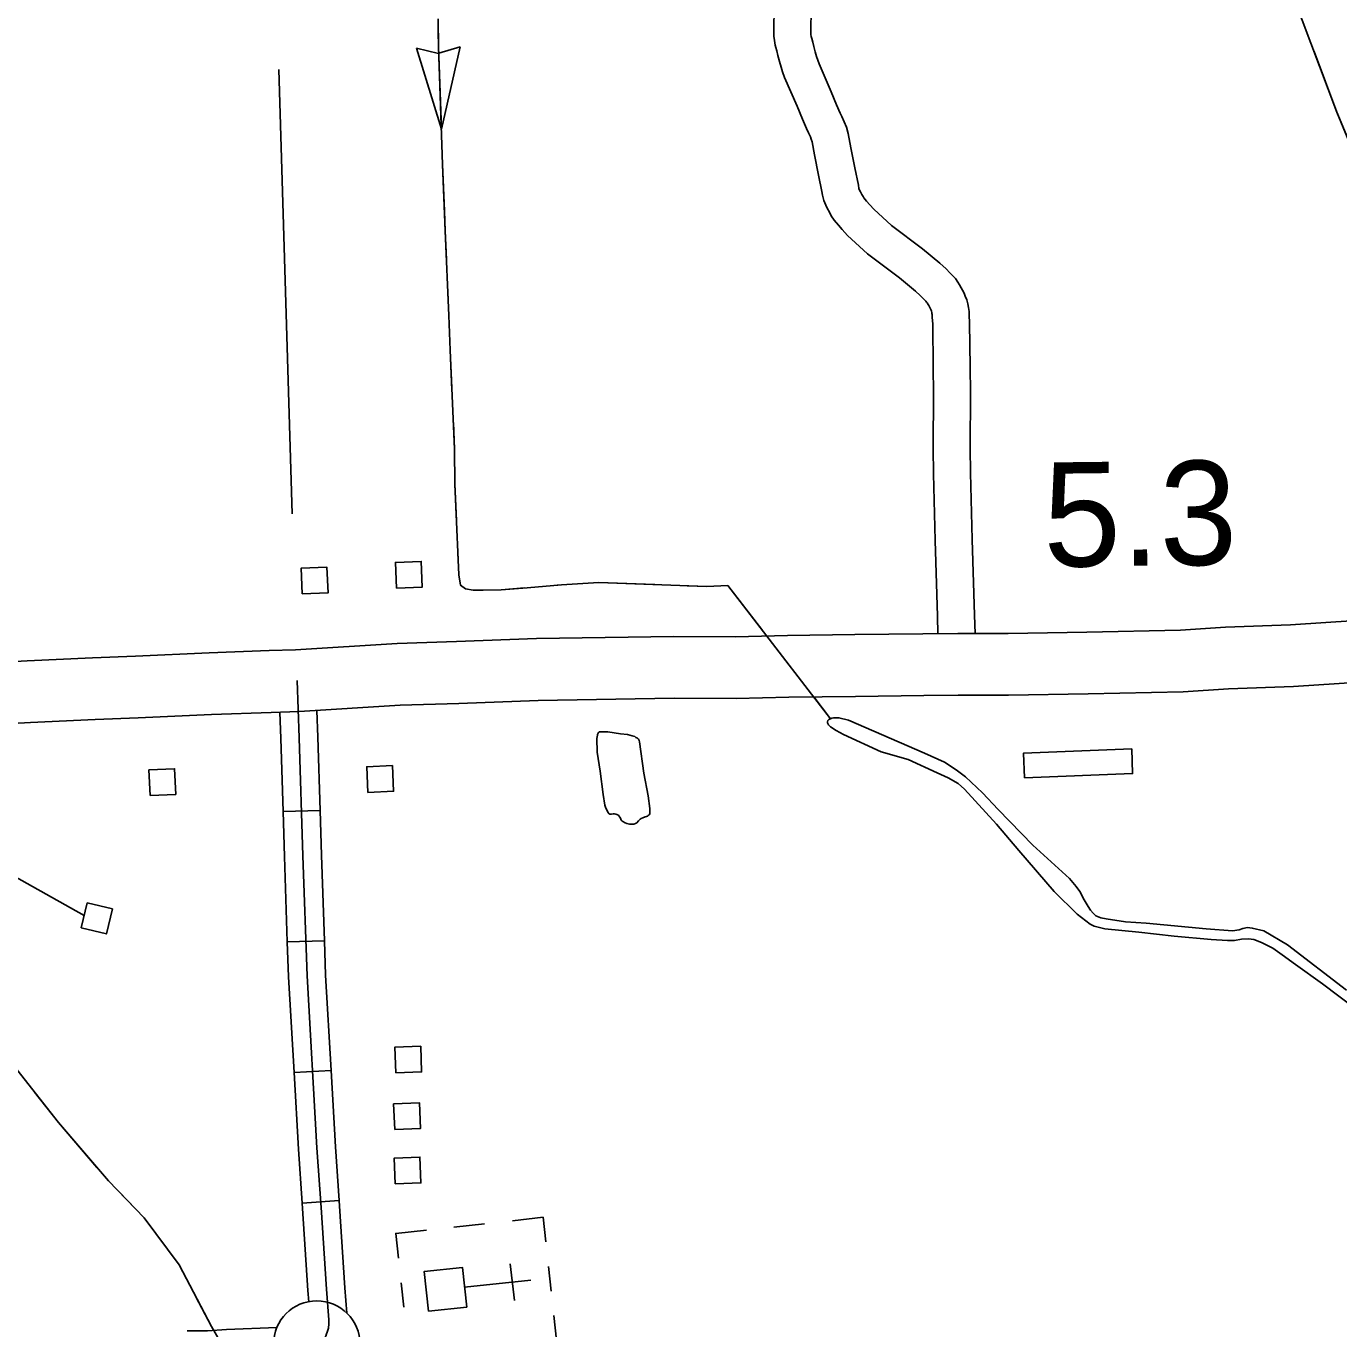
# Model space of a CAD drawing. Extents: x 1084508 to 1142749, y 1057638 to 1093403.
# Drawn here: x 1112766 to 1114434, y 1064991 to 1066646 of the extents above; entities that cross this region are included whole.
import ezdxf

# ---------------------------------------------------------------- set-up
doc = ezdxf.new("R2010")
doc.units = 0
for name, color, linetype in [('Level 10', 7, 'Continuous'), ('Level 24', 7, 'Continuous'), ('Level 32', 7, 'Continuous'), ('Level 35', 7, 'Continuous'), ('Level 43', 7, 'Continuous'), ('Level 46', 7, 'Continuous'), ('Level 48', 7, 'Continuous'), ('Level 5', 7, 'Continuous'), ('Level 56', 7, 'Continuous'), ('Level 57', 7, 'Continuous')]:
    doc.layers.add(name, color=color, linetype=linetype)

msp = doc.modelspace()

# ---------------------------------------------------------------- linework, layer by layer
at = {"layer": 'Level 10'}
for points in [[(1114779.8, 1065907.6), (1114640.2, 1065899.3), (1114456.1, 1065890.7), (1114372.5, 1065885.4), (1114289.9, 1065882.4), (1114232.9, 1065878.7), (1114113.9, 1065876.1), (1114013.7, 1065874.4), (1113949.7, 1065874.4)], [(1113949.7, 1065874.4), (1113905.6, 1065873.9), (1113819, 1065872.9), (1113733.5, 1065871.9), (1113667.4, 1065870.2), (1113589, 1065870.6), (1113414.6, 1065867.8), (1113312.8, 1065864), (1113237.5, 1065861.5), (1113108, 1065853.7)], [(1113108, 1065853.7), (1113074.6, 1065852.6), (1112998.4, 1065849.8), (1112905, 1065845.6), (1112850.3, 1065843.5), (1112767.2, 1065839.8), (1112712.3, 1065836.6)], [(1113950.1, 1065795.9), (1114014.4, 1065795.9), (1114115.4, 1065797.6), (1114236.2, 1065800.3), (1114293.8, 1065804), (1114376.4, 1065807), (1114460.5, 1065812.3), (1114644.4, 1065821), (1114782.7, 1065829.1)], [(1113112.7, 1065775.4), (1113241.1, 1065783.1), (1113315.6, 1065785.5), (1113416.7, 1065789.4), (1113589.5, 1065792.2), (1113668.2, 1065791.8), (1113734.9, 1065793.4), (1113820, 1065794.4), (1113906.5, 1065795.5), (1113950.1, 1065795.9)], [(1112716.2, 1065758.2), (1112771.3, 1065761.4), (1112853.5, 1065765.1), (1112908.3, 1065767.2), (1113001.5, 1065771.4), (1113077.3, 1065774.1), (1113112.7, 1065775.4)]]:
    msp.add_lwpolyline(points, dxfattribs=at)
at = {"layer": 'Level 24'}
msp.add_circle((1113135.2, 1064971.5), 54.9, dxfattribs=at)
at = {"layer": 'Level 32'}
for p, q in [((1113092.4, 1065648.1), (1113139.4, 1065649.6)), ((1113097.8, 1065482.5), (1113144.9, 1065484)), ((1113106.4, 1065316.4), (1113153.4, 1065319.1)), ((1113116.6, 1065150.7), (1113163.6, 1065153.9))]:
    msp.add_line(p, q, dxfattribs=at)
for points in [[(1113110.3, 1065814.5), (1113112.9, 1065741.7), (1113117.7, 1065591.7), (1113122.8, 1065439.3), (1113135.5, 1065220.7), (1113140.6, 1065145.2), (1113147.5, 1065041.5), (1113150.4, 1065002.5), (1113150.4, 1064997.3), (1113150, 1064991.9), (1113148.5, 1064986.8), (1113147.7, 1064984.5), (1113146.6, 1064981.7), (1113145.9, 1064980.7), (1113144.4, 1064978.9), (1113140.8, 1064975.4), (1113136.2, 1064971.5)], [(1113088.2, 1065774.5), (1113089.4, 1065741), (1113092.4, 1065648.1)], [(1113135.2, 1065776.7), (1113136.5, 1065742.5), (1113139.4, 1065649.6)], [(1113092.4, 1065648.1), (1113094.2, 1065591), (1113097.8, 1065482.5)], [(1113139.4, 1065649.6), (1113141.2, 1065592.5), (1113144.9, 1065484)], [(1113097.8, 1065482.5), (1113099.3, 1065438.2), (1113106.4, 1065316.4)], [(1113144.9, 1065484), (1113146.4, 1065440.3), (1113153.4, 1065319.1)], [(1113106.4, 1065316.4), (1113112, 1065219.2), (1113116.6, 1065150.7)], [(1113153.4, 1065319.1), (1113159, 1065222.2), (1113163.6, 1065153.9)], [(1113163.6, 1065153.9), (1113164.1, 1065146.7), (1113171, 1065043.2), (1113173.4, 1065011)], [(1113116.6, 1065150.7), (1113117.1, 1065143.6), (1113124, 1065039.8), (1113125.1, 1065025.4)], [(1113084.5, 1064992.4), (1113020.4, 1064990), (1112996.2, 1064988.4), (1112970.5, 1064988.2)]]:
    msp.add_lwpolyline(points, dxfattribs=at)
at = {"layer": 'Level 35'}
for points in [[(1114456.3, 1065396.5), (1114413.2, 1065429.4), (1114378.8, 1065453.6), (1114362.2, 1065466.2), (1114350.3, 1065474.5), (1114335.7, 1065481.8), (1114326.1, 1065485.4), (1114319.1, 1065486.4), (1114310.5, 1065486.1), (1114301.5, 1065484.4), (1114292.6, 1065484.1), (1114272, 1065485.4), (1114225, 1065490), (1114179.9, 1065494.7), (1114136.8, 1065499), (1114123.2, 1065502.3), (1114117.9, 1065505), (1114101.7, 1065517.9), (1114072.5, 1065546.7), (1114027.4, 1065598.5), (1113998.9, 1065632.3), (1113958.5, 1065676.4), (1113950.2, 1065683.7), (1113937.6, 1065691), (1113923.7, 1065697.3), (1113886.6, 1065714.2), (1113852.5, 1065723.8), (1113804.7, 1065746), (1113795.3, 1065751.1), (1113787.9, 1065755.8), (1113785.6, 1065758.4), (1113784.6, 1065760), (1113784.3, 1065761), (1113784.2, 1065762.3), (1113784.6, 1065763.8), (1113785.8, 1065765.1), (1113788, 1065766.1), (1113789.9, 1065766.8), (1113792.2, 1065767.4), (1113798.8, 1065767.4), (1113810.8, 1065764.1), (1113907.5, 1065722.5), (1113933, 1065710.9), (1113947.9, 1065701.3), (1113959.5, 1065692.3), (1113981.4, 1065672.1), (1114001.3, 1065650.9), (1114045, 1065605.4), (1114091.7, 1065563), (1114100.4, 1065553), (1114105, 1065546.7), (1114110.3, 1065535.8), (1114115.3, 1065527.5), (1114118.6, 1065522.9), (1114121.9, 1065518.9), (1114125.2, 1065515.6), (1114131.5, 1065512.9), (1114138.5, 1065511.9), (1114163, 1065508), (1114189.2, 1065506.3), (1114265.4, 1065499), (1114298.9, 1065496.7), (1114307.2, 1065498), (1114312.1, 1065499.7), (1114317.8, 1065500.7), (1114324.1, 1065500), (1114338.7, 1065496.7), (1114368.8, 1065478.8), (1114443.7, 1065421.4)], [(1113504.9, 1065749.4), (1113521, 1065746.9), (1113530.1, 1065746), (1113536.2, 1065744.4), (1113539.5, 1065743.3), (1113540.8, 1065742.4), (1113542.7, 1065741.2), (1113544.1, 1065739.9), (1113544.8, 1065738.5), (1113545.3, 1065736.9), (1113550.9, 1065696.8), (1113556.5, 1065668.1), (1113558.6, 1065652.2), (1113558.6, 1065648.7), (1113558.6, 1065646.8), (1113558.4, 1065645.2), (1113557.6, 1065644), (1113556.5, 1065642.9), (1113555.6, 1065642.4), (1113554.4, 1065641.9), (1113552.4, 1065641.4), (1113549.5, 1065640.3), (1113547.4, 1065639.4), (1113546, 1065638.4), (1113544.1, 1065636.3), (1113541.8, 1065634), (1113540.2, 1065632.8), (1113538.3, 1065632.1), (1113535.3, 1065632.1), (1113532.7, 1065632.1), (1113529.3, 1065633), (1113527.1, 1065633.8), (1113524.1, 1065635.4), (1113522.7, 1065636.5), (1113522.2, 1065637.3), (1113521.5, 1065638.3), (1113521, 1065639.8), (1113520.3, 1065641), (1113519.2, 1065642.7), (1113518.5, 1065643.4), (1113517.5, 1065644), (1113516.4, 1065644.5), (1113515.2, 1065645), (1113513.6, 1065645.2), (1113511.9, 1065645.2), (1113509.6, 1065644.7), (1113508.8, 1065644.7), (1113507.7, 1065644.7), (1113506.8, 1065645.2), (1113506.3, 1065645.7), (1113505.3, 1065647.4), (1113502, 1065653.9), (1113501.4, 1065656.1), (1113499.2, 1065670), (1113495.5, 1065699.4), (1113491.7, 1065723.6), (1113491.2, 1065740.9), (1113491.4, 1065742.9), (1113491.9, 1065745), (1113492.1, 1065746), (1113492.8, 1065747.8), (1113493.2, 1065748.7), (1113494.1, 1065749.2), (1113495.4, 1065749.5), (1113497.5, 1065749.5), (1113504.9, 1065749.4)]]:
    msp.add_lwpolyline(points, dxfattribs=at)
at = {"layer": 'Level 43'}
for p, q in [((1113293.6, 1066514.9), (1113261.8, 1066617.8)), ((1113261.8, 1066617.8), (1113289.8, 1066611.4)), ((1113317.6, 1066619.9), (1113290.2, 1066611.5)), ((1113293.6, 1066514.9), (1113317.6, 1066619.9))]:
    msp.add_line(p, q, dxfattribs=at)
for points in [[(1114376.5, 1066683.2), (1114431.5, 1066536.7)], [(1113289.4, 1066655.3), (1113289.7, 1066619.9), (1113295.2, 1066470.3), (1113298.4, 1066385.8), (1113303.1, 1066278.5), (1113304.9, 1066234.2), (1113310.2, 1066108.7), (1113310.8, 1066064.1), (1113315.7, 1065948.9), (1113318, 1065935.7), (1113324.3, 1065931), (1113334.1, 1065929.4), (1113346.6, 1065929.4), (1113369.5, 1065929.9), (1113402.7, 1065932.5), (1113446.4, 1065936.2), (1113493.7, 1065939.3), (1113631, 1065933.9), (1113657.5, 1065935.3), (1113788, 1065766.1)], [(1113289.5, 1066639.1), (1113289.7, 1066619.9), (1113293.6, 1066514.9)], [(1114402.6, 1066613.8), (1114431.5, 1066536.7), (1114447.6, 1066498)], [(1114431.5, 1066536.7), (1114466, 1066453.9)], [(1113295.1, 1066473.5), (1113295.2, 1066470.3), (1113297.5, 1066411.4)], [(1113297.5, 1066411.4), (1113298.4, 1066385.8), (1113300, 1066349.3)], [(1113301.9, 1066307.9), (1113303.1, 1066278.5), (1113304.9, 1066234.2), (1113307, 1066183.7)], [(1113308.8, 1066142.3), (1113310.2, 1066108.7), (1113310.8, 1066064.1), (1113312.7, 1066018.1)], [(1113314.5, 1065976.7), (1113315.7, 1065948.9), (1113318, 1065935.7), (1113324.3, 1065931), (1113334.1, 1065929.4), (1113346.6, 1065929.4), (1113369.5, 1065929.9), (1113399.3, 1065932.3)], [(1113440.6, 1065935.7), (1113446.4, 1065936.2), (1113493.7, 1065939.3), (1113564.7, 1065936.5)], [(1113606.1, 1065934.9), (1113631, 1065933.9), (1113657.5, 1065935.3), (1113702, 1065877.6)], [(1113766.7, 1065793.8), (1113788, 1065766.1)], [(1112696.1, 1065393.8), (1112806.8, 1065253.2), (1112870.6, 1065178.8), (1112916, 1065131.9), (1112960.4, 1065072.1), (1113001.3, 1064993.8), (1113036.2, 1064933.9)], [(1112776.6, 1065291.6), (1112806.8, 1065253.2), (1112855.9, 1065195.9)], [(1112883.8, 1065165.3), (1112916, 1065131.9), (1112960.4, 1065072.1), (1112962, 1065069.1)], [(1112981.1, 1065032.3), (1113001.3, 1064993.8), (1113002.3, 1064992)]]:
    msp.add_lwpolyline(points, dxfattribs=at)
at = {"layer": 'Level 46'}
for points in [[(1113723.3, 1066600.9), (1113721.2, 1066608.5), (1113719.7, 1066614.7), (1113718.8, 1066618.7), (1113717.9, 1066622), (1113716.7, 1066627.8), (1113716, 1066633.3), (1113715.9, 1066639.7), (1113716.3, 1066670.9)], [(1113768.7, 1066613.3), (1113766.8, 1066620.2), (1113765.5, 1066625.5), (1113764.5, 1066630.1), (1113763.7, 1066633), (1113763.2, 1066635.4), (1113763, 1066636.8), (1113762.9, 1066640), (1113763.3, 1066667.3)], [(1113971.7, 1065874.3), (1113971.2, 1065897.7), (1113968.2, 1065993.7), (1113966, 1066078.3), (1113965.4, 1066109.6), (1113966.1, 1066180.1), (1113965.4, 1066213.3), (1113964.9, 1066268.7), (1113964.4, 1066279.2), (1113964.1, 1066283.4), (1113963.6, 1066288.5), (1113962.5, 1066293.3), (1113961.2, 1066298.4), (1113959.3, 1066303.1), (1113957.8, 1066306.6), (1113955.9, 1066310.4), (1113954.3, 1066313.6), (1113952.2, 1066317.2), (1113949.9, 1066320.7), (1113946.7, 1066325.3), (1113943.1, 1066329.1), (1113939.9, 1066332.4), (1113934.9, 1066337.6), (1113926.9, 1066344.9), (1113904.8, 1066363.2), (1113865.4, 1066392.9), (1113843, 1066413.6), (1113838, 1066419), (1113834, 1066423.8), (1113830.5, 1066427.7), (1113829.4, 1066429.4), (1113827.8, 1066432.3), (1113826, 1066435.5), (1113825.1, 1066437.7), (1113824.2, 1066439.6), (1113824.2, 1066439.8), (1113823.7, 1066443.8), (1113818.9, 1066465.9), (1113814, 1066491.2), (1113810.5, 1066509.7), (1113808.4, 1066517.5), (1113805.6, 1066524.3), (1113802.5, 1066531), (1113800.3, 1066535.5), (1113795.7, 1066546), (1113789, 1066562.7), (1113773.5, 1066597.9), (1113771.8, 1066602.8), (1113770.4, 1066607.3), (1113768.7, 1066613.3)], [(1113924.6, 1065874.1), (1113924.1, 1065896.5), (1113921.1, 1065992.4), (1113918.9, 1066077.3), (1113918.4, 1066109.4), (1113919.1, 1066179.9), (1113918.4, 1066212.5), (1113917.9, 1066267.3), (1113917.4, 1066276.2), (1113917.1, 1066279.6), (1113917, 1066281), (1113916.7, 1066282.1), (1113916.3, 1066283.7), (1113915.8, 1066285.1), (1113915, 1066286.9), (1113913.8, 1066289.3), (1113912.9, 1066291.1), (1113912.2, 1066292.4), (1113910.9, 1066294.4), (1113910.1, 1066295.5), (1113909, 1066296.7), (1113906, 1066299.8), (1113902, 1066303.9), (1113896, 1066309.4), (1113875.6, 1066326.2), (1113835.2, 1066356.7), (1113809.7, 1066380.2), (1113802.7, 1066387.8), (1113798.3, 1066393.1), (1113792.8, 1066399.3), (1113789.1, 1066405.1), (1113786.6, 1066409.5), (1113783.8, 1066414.7), (1113782, 1066418.7), (1113779.5, 1066424.6), (1113777.8, 1066431.1), (1113777.2, 1066435.8), (1113772.8, 1066456.5), (1113767.8, 1066482.3), (1113764.6, 1066499.1), (1113763.7, 1066502.5), (1113762.5, 1066505.5), (1113760, 1066510.6), (1113757.5, 1066515.8), (1113752.3, 1066527.8), (1113745.6, 1066544.4), (1113729.7, 1066580.7), (1113727.2, 1066587.8), (1113725.2, 1066593.7), (1113723.3, 1066600.9)]]:
    msp.add_lwpolyline(points, dxfattribs=at)
at = {"layer": 'Level 5'}
msp.add_lwpolyline([(1113087, 1066591.1), (1113103.8, 1066026.3)], dxfattribs=at)
at = {"layer": 'Level 56'}
for points in [[(1113116.7, 1065924.6), (1113115.3, 1065957.2), (1113148.1, 1065958.6), (1113149.5, 1065926)], [(1113236.5, 1065932.1), (1113235.2, 1065964.7), (1113268, 1065966), (1113269.2, 1065933.4)], [(1114034.8, 1065691.1), (1114033.5, 1065722.5), (1114170.8, 1065727.8), (1114172, 1065696.4)], [(1113200.2, 1065672.5), (1113198.7, 1065705.1), (1113231.4, 1065706.6), (1113232.9, 1065673.9)], [(1112923.3, 1065668.4), (1112921.8, 1065701.1), (1112954.5, 1065702.5), (1112956, 1065669.9)], [(1112836, 1065500.2), (1112843.6, 1065532), (1112875.5, 1065524.4), (1112867.9, 1065492.6)], [(1113235.7, 1065316.2), (1113234.6, 1065348.8), (1113267.3, 1065349.9), (1113268.4, 1065317.3)], [(1113234.4, 1065244), (1113232.9, 1065276.6), (1113265.6, 1065278.1), (1113267.1, 1065245.5)], [(1113234.8, 1065175.2), (1113233.6, 1065207.8), (1113266.3, 1065209.1), (1113267.6, 1065176.4)]]:
    msp.add_lwpolyline(points, close=True, dxfattribs=at)
msp.add_lwpolyline([(1112839.8, 1065516.1), (1112580.2, 1065661.2)], dxfattribs=at)
at = {"layer": 'Level 57'}
for p, q in [((1113348.5, 1065124.4), (1113309.5, 1065120.2)), ((1113381.1, 1065073.7), (1113386.3, 1065026.9)), ((1113433.1, 1065038.8), (1113429.7, 1065070)), ((1113407.1, 1065052.9), (1113323.1, 1065043.7)), ((1113242.5, 1065049.5), (1113245.9, 1065018.3))]:
    msp.add_line(p, q, dxfattribs=at)
for points in [[(1113426.3, 1065101.4), (1113422.9, 1065132.6), (1113383.9, 1065128.3)], [(1113274.6, 1065116.3), (1113235.6, 1065112.1), (1113239.1, 1065080.9)], [(1113436.5, 1065007.8), (1113440, 1064976.6), (1113401, 1064972.3)]]:
    msp.add_lwpolyline(points, dxfattribs=at)
msp.add_lwpolyline([(1113277.2, 1065013.2), (1113325.9, 1065018.5), (1113320.3, 1065069), (1113271.6, 1065063.7)], close=True, dxfattribs=at)

# ---------------------------------------------------------------- texts
at = {"layer": 'Level 48'}
msp.add_text('5.3', height=132.58, rotation=0.6622, dxfattribs=at).set_placement((1114059, 1065959))

doc.saveas('drawing.dxf')
